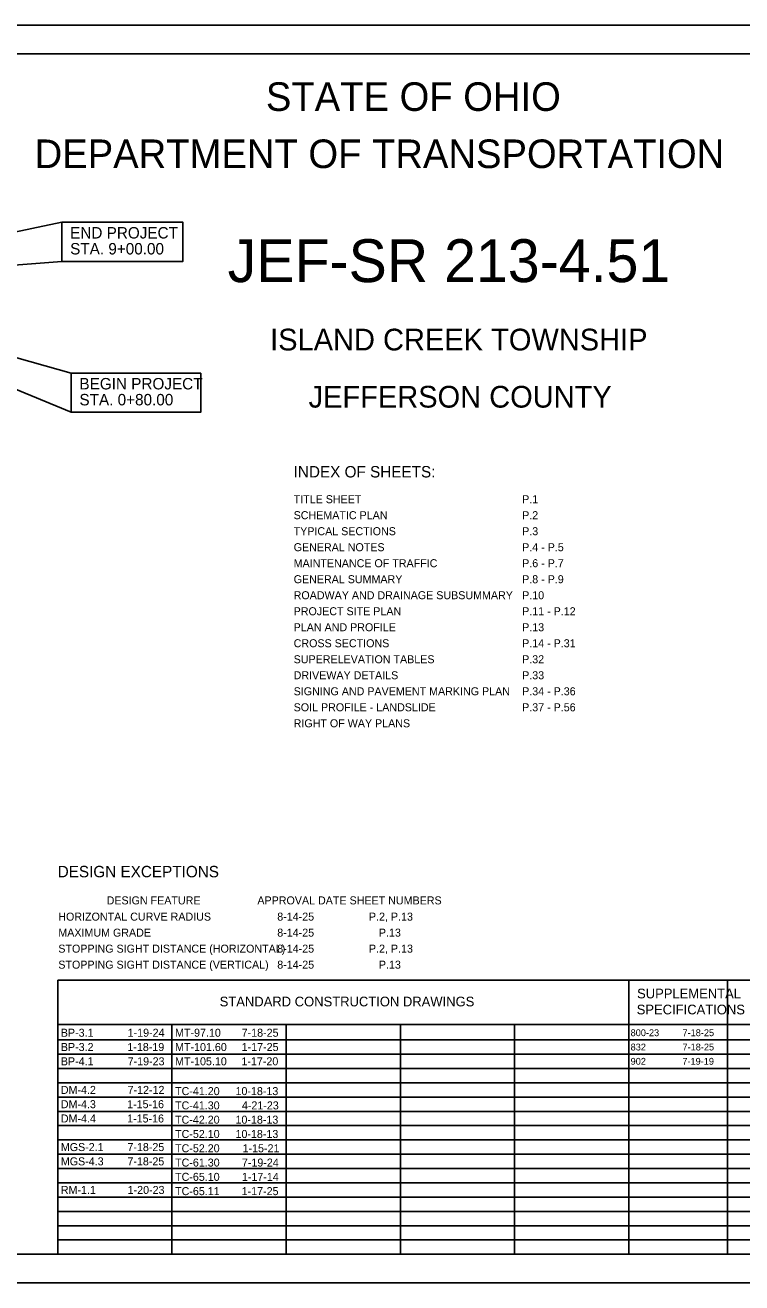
# Model space of a CAD drawing. Extents: x 0 to 34, y 0 to 22.
# Drawn here: x 9.58 to 22.13, y 0 to 22 of the extents above; entities that cross this region are included whole.
import ezdxf

# ---------------------------------------------------------------- set-up
doc = ezdxf.new("R2010")
doc.units = 0
for name, color, linetype in [('SC_Shading1', 7, 'Continuous'), ('SH_Border', 7, 'Continuous'), ('SH_Cut_Line', 7, 'Continuous'), ('SH_Data', 7, 'Continuous'), ('SH_Text', 7, 'Continuous')]:
    doc.layers.add(name, color=color, linetype=linetype)

msp = doc.modelspace()

# ---------------------------------------------------------------- linework, layer by layer
at = {"layer": 'SC_Shading1'}
for points in [[(10.224, 18.551), (10.224, 17.867), (5.078, 17.468)], [(10.386, 15.911), (10.386, 15.228), (5.172, 17.381)]]:
    msp.add_lwpolyline(points, close=True, dxfattribs=at)
at = {"layer": 'SH_Border'}
msp.add_lwpolyline([(1.5, 21.5), (33.5, 21.5), (33.5, 0.5), (1.5, 0.5)], close=True, dxfattribs=at)
at = {"layer": 'SH_Cut_Line'}
msp.add_lwpolyline([(0, 0), (34, 0), (34, 22), (0, 22)], close=True, dxfattribs=at)
at = {"layer": 'SH_Data'}
for p, q in [((10.15, 5.292), (23.6, 5.292)), ((10.15, 0.5), (10.15, 5.292)), ((20.15, 0.5), (20.15, 5.292)), ((21.875, 0.5), (21.875, 5.292)), ((10.15, 4.521), (23.6, 4.521)), ((12.15, 0.5), (12.15, 4.521)), ((14.15, 0.5), (14.15, 4.521)), ((16.15, 0.5), (16.15, 4.521)), ((18.15, 0.5), (18.15, 4.521)), ((10.15, 4.25), (23.6, 4.25)), ((10.15, 4), (23.6, 4)), ((10.15, 3.75), (23.6, 3.75)), ((10.15, 3.5), (23.6, 3.5)), ((10.15, 3.25), (23.6, 3.25)), ((10.15, 3), (23.6, 3)), ((10.15, 2.75), (23.6, 2.75)), ((10.15, 2.5), (23.6, 2.5)), ((10.15, 2.25), (23.6, 2.25)), ((10.15, 2), (23.6, 2)), ((10.15, 1.75), (23.6, 1.75)), ((10.15, 1.5), (23.6, 1.5)), ((10.15, 1.25), (23.6, 1.25)), ((10.15, 1), (23.6, 1)), ((10.15, 0.75), (23.6, 0.75))]:
    msp.add_line(p, q, dxfattribs=at)
for points in [[(10.224, 18.551), (5.078, 17.468), (10.224, 17.867)], [(10.386, 15.911), (5.172, 17.381), (10.386, 15.228)]]:
    msp.add_lwpolyline(points, dxfattribs=at)
for points in [[(10.224, 18.551), (12.343, 18.551), (12.343, 17.867), (10.224, 17.867)], [(10.386, 15.911), (12.654, 15.911), (12.654, 15.228), (10.386, 15.228)]]:
    msp.add_lwpolyline(points, close=True, dxfattribs=at)

# ---------------------------------------------------------------- texts
for s, p in [('END PROJECT', (10.368, 18.268)), ('STA. 9+00.00', (10.368, 17.989)), ('BEGIN PROJECT', (10.531, 15.628)), ('STA. 0+80.00', (10.531, 15.349))]:
    msp.add_text(s, height=0.2, dxfattribs=at).set_placement(p)
at = {"layer": 'SH_Text'}
for s, height, p in [('STATE OF OHIO', 0.5, (13.795, 20.5)), ('DEPARTMENT OF TRANSPORTATION', 0.5, (9.747, 19.5)), ('JEF-SR 213-4.51', 0.75, (13.126, 17.505)), ('ISLAND CREEK TOWNSHIP', 0.38, (13.869, 16.31)), ('JEFFERSON COUNTY', 0.38, (14.542, 15.31)), ('INDEX OF SHEETS:', 0.2, (14.281, 14.088)), ('TITLE SHEET', 0.14, (14.281, 13.638)), ('P.1', 0.14, (18.281, 13.638)), ('SCHEMATIC PLAN', 0.14, (14.281, 13.358)), ('P.2', 0.14, (18.281, 13.358)), ('TYPICAL SECTIONS', 0.14, (14.281, 13.078)), ('P.3', 0.14, (18.281, 13.078)), ('GENERAL NOTES', 0.14, (14.281, 12.798)), ('P.4 - P.5', 0.14, (18.281, 12.798)), ('MAINTENANCE OF TRAFFIC', 0.14, (14.281, 12.518)), ('P.6 - P.7', 0.14, (18.281, 12.518)), ('GENERAL SUMMARY', 0.14, (14.281, 12.238)), ('P.8 - P.9', 0.14, (18.281, 12.238)), ('ROADWAY AND DRAINAGE SUBSUMMARY', 0.14, (14.281, 11.958)), ('P.10', 0.14, (18.281, 11.958)), ('PROJECT SITE PLAN', 0.14, (14.281, 11.678)), ('P.11 - P.12', 0.14, (18.281, 11.678)), ('PLAN AND PROFILE', 0.14, (14.281, 11.398)), ('P.13', 0.14, (18.281, 11.398)), ('CROSS SECTIONS', 0.14, (14.281, 11.118)), ('P.14 - P.31', 0.14, (18.281, 11.118)), ('SUPERELEVATION TABLES', 0.14, (14.281, 10.838)), ('P.32', 0.14, (18.281, 10.838)), ('DRIVEWAY DETAILS', 0.14, (14.281, 10.558)), ('P.33', 0.14, (18.281, 10.558)), ('SIGNING AND PAVEMENT MARKING PLAN', 0.14, (14.281, 10.278)), ('P.34 - P.36', 0.14, (18.281, 10.278)), ('SOIL PROFILE - LANDSLIDE', 0.14, (14.281, 9.998)), ('P.37 - P.56', 0.14, (18.281, 9.998)), ('RIGHT OF WAY PLANS', 0.14, (14.281, 9.718)), ('DESIGN EXCEPTIONS', 0.2, (10.15, 7.094)), ('DESIGN FEATURE', 0.14, (11.007, 6.62)), ('APPROVAL DATE', 0.14, (13.646, 6.62)), ('SHEET NUMBERS', 0.14, (15.26, 6.62)), ('HORIZONTAL CURVE RADIUS', 0.14, (10.161, 6.336)), ('8-14-25', 0.14, (13.994, 6.336)), ('P.2, P.13', 0.14, (15.599, 6.336)), ('MAXIMUM GRADE', 0.14, (10.161, 6.056)), ('8-14-25', 0.14, (13.994, 6.056)), ('P.13', 0.14, (15.773, 6.056)), ('STOPPING SIGHT DISTANCE (HORIZONTAL)', 0.14, (10.161, 5.776)), ('8-14-25', 0.14, (13.994, 5.776)), ('P.2, P.13', 0.14, (15.599, 5.776)), ('STOPPING SIGHT DISTANCE (VERTICAL)', 0.14, (10.161, 5.496)), ('8-14-25', 0.14, (13.994, 5.496)), ('P.13', 0.14, (15.773, 5.496)), ('SUPPLEMENTAL', 0.17, (20.293, 4.976)), ('STANDARD CONSTRUCTION DRAWINGS', 0.17, (12.986, 4.836)), ('SPECIFICATIONS', 0.17, (20.287, 4.696)), ('BP-3.1', 0.14, (10.205, 4.305)), ('1-19-24', 0.14, (11.375, 4.305)), ('MT-97.10', 0.14, (12.205, 4.305)), ('7-18-25', 0.14, (13.371, 4.305)), ('800-23', 0.12, (20.18, 4.315)), ('7-18-25', 0.12, (21.088, 4.315)), ('BP-3.2', 0.14, (10.205, 4.055)), ('1-18-19', 0.14, (11.37, 4.055)), ('MT-101.60', 0.14, (12.205, 4.055)), ('1-17-25', 0.14, (13.371, 4.055)), ('832', 0.12, (20.18, 4.065)), ('7-18-25', 0.12, (21.088, 4.065)), ('BP-4.1', 0.14, (10.205, 3.805)), ('7-19-23', 0.14, (11.375, 3.805)), ('MT-105.10', 0.14, (12.205, 3.805)), ('1-17-20', 0.14, (13.367, 3.805)), ('902', 0.12, (20.18, 3.815)), ('7-19-19', 0.12, (21.086, 3.815)), ('DM-4.2', 0.14, (10.205, 3.305)), ('7-12-12', 0.14, (11.374, 3.305)), ('TC-41.20', 0.14, (12.205, 3.284)), ('10-18-13', 0.14, (13.263, 3.284)), ('DM-4.3', 0.14, (10.205, 3.055)), ('1-15-16', 0.14, (11.366, 3.055)), ('TC-41.30', 0.14, (12.205, 3.034)), ('4-21-23', 0.14, (13.375, 3.034)), ('DM-4.4', 0.14, (10.205, 2.805)), ('1-15-16', 0.14, (11.366, 2.805)), ('TC-42.20', 0.14, (12.205, 2.784)), ('10-18-13', 0.14, (13.263, 2.784)), ('TC-52.10', 0.14, (12.205, 2.534)), ('10-18-13', 0.14, (13.263, 2.534)), ('MGS-2.1', 0.14, (10.205, 2.305)), ('7-18-25', 0.14, (11.371, 2.305)), ('TC-52.20', 0.14, (12.205, 2.284)), ('1-15-21', 0.14, (13.387, 2.284)), ('MGS-4.3', 0.14, (10.205, 2.055)), ('7-18-25', 0.14, (11.371, 2.055)), ('TC-61.30', 0.14, (12.205, 2.034)), ('7-19-24', 0.14, (13.375, 2.034)), ('TC-65.10', 0.14, (12.205, 1.784)), ('1-17-14', 0.14, (13.375, 1.784)), ('RM-1.1', 0.14, (10.205, 1.555)), ('1-20-23', 0.14, (11.375, 1.555)), ('TC-65.11', 0.14, (12.205, 1.534)), ('1-17-25', 0.14, (13.371, 1.534))]:
    msp.add_text(s, height=height, dxfattribs=at).set_placement(p)

doc.saveas('drawing.dxf')
